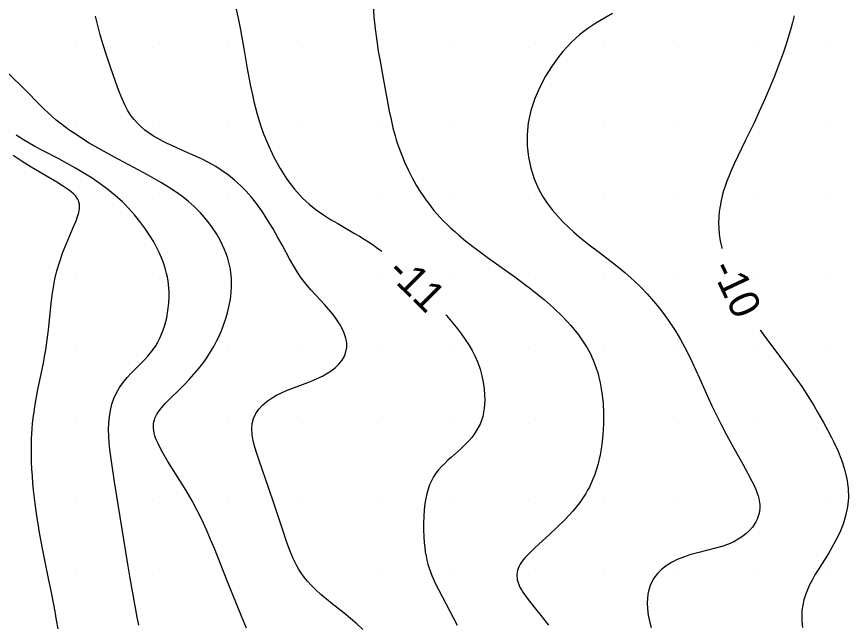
# Model space of a CAD drawing. Extents: x 2602990 to 2605851, y 618069 to 619180.
# Drawn here: x 2604456 to 2604511.3, y 618286.7 to 618327.1 of the extents above; entities that cross this region are included whole.
import ezdxf

# ---------------------------------------------------------------- set-up
doc = ezdxf.new("R2010")
doc.units = 0
for name, color, linetype in [('Default', 7, 'Continuous'), ('DTM Contours Minor', 7, 'Continuous'), ('DTM Contours Minor Text', 7, 'Continuous'), ('Exist DTM Scan Elevation Point', 7, 'Continuous')]:
    doc.layers.add(name, color=color, linetype=linetype)

# ---------------------------------------------------------------- blocks, each defined once
blk = doc.blocks.new('POINT_DISPLAY')
at = {"layer": 'Default'}
blk.add_line((0, 0), (0, 0), dxfattribs=at)

msp = doc.modelspace()

# ---------------------------------------------------------------- linework, layer by layer
at = {"layer": 'DTM Contours Minor'}
for points in [[(2604470.555, 618327.734), (2604470.718, 618326.954), (2604470.87, 618326.174), (2604471.122, 618324.792), (2604471.332, 618323.598), (2604471.44, 618323.01), (2604471.553, 618322.426), (2604471.675, 618321.846), (2604471.772, 618321.418), (2604471.878, 618320.99), (2604471.993, 618320.563), (2604472.119, 618320.135), (2604472.258, 618319.707), (2604472.411, 618319.276), (2604472.729, 618318.494), (2604473.096, 618317.719), (2604473.51, 618316.967), (2604473.967, 618316.253), (2604474.465, 618315.592), (2604475, 618315), (2604475.45, 618314.585), (2604475.916, 618314.216), (2604476.39, 618313.884), (2604476.866, 618313.583), (2604477.338, 618313.305), (2604478.464, 618312.657), (2604478.783, 618312.467), (2604479.092, 618312.276), (2604479.392, 618312.083), (2604479.683, 618311.886), (2604479.914, 618311.722), (2604480.141, 618311.553), (2604480.259, 618311.462)], [(2604479.691, 618327.821), (2604479.733, 618327.035), (2604479.818, 618326.241), (2604479.929, 618325.451), (2604480.036, 618324.768), (2604480.148, 618324.102), (2604480.375, 618322.828), (2604480.767, 618320.766), (2604480.883, 618320.208), (2604481.01, 618319.667), (2604481.153, 618319.137), (2604481.231, 618318.874), (2604481.315, 618318.612), (2604481.405, 618318.349), (2604481.596, 618317.841), (2604481.808, 618317.333), (2604482.041, 618316.831), (2604482.293, 618316.337), (2604482.562, 618315.856), (2604482.846, 618315.392), (2604483.013, 618315.139), (2604483.184, 618314.893), (2604483.36, 618314.652), (2604483.542, 618314.416), (2604483.73, 618314.185), (2604483.924, 618313.959), (2604484.143, 618313.715), (2604484.371, 618313.475), (2604484.608, 618313.238), (2604484.854, 618313.004), (2604485.11, 618312.772), (2604485.377, 618312.54), (2604485.839, 618312.16), (2604486.326, 618311.78), (2604486.834, 618311.399), (2604487.358, 618311.018), (2604489.096, 618309.776), (2604489.758, 618309.29), (2604490.089, 618309.039), (2604490.42, 618308.781), (2604491.056, 618308.262), (2604491.679, 618307.714), (2604492.277, 618307.138), (2604492.836, 618306.536), (2604493.344, 618305.907), (2604493.789, 618305.255), (2604493.907, 618305.055), (2604494.019, 618304.854), (2604494.124, 618304.649), (2604494.223, 618304.443), (2604494.315, 618304.233), (2604494.401, 618304.021), (2604494.614, 618303.389), (2604494.777, 618302.737), (2604494.894, 618302.067), (2604494.968, 618301.385), (2604495.002, 618300.695), (2604495, 618300), (2604494.964, 618299.306), (2604494.891, 618298.617), (2604494.778, 618297.939), (2604494.622, 618297.278), (2604494.419, 618296.637), (2604494.165, 618296.024), (2604494.058, 618295.806), (2604493.944, 618295.592), (2604493.823, 618295.383), (2604493.695, 618295.177), (2604493.56, 618294.974), (2604493.418, 618294.776), (2604492.955, 618294.199), (2604492.453, 618293.653), (2604491.93, 618293.138), (2604491.409, 618292.655), (2604490.45, 618291.786), (2604490.095, 618291.445), (2604489.938, 618291.282), (2604489.796, 618291.124), (2604489.668, 618290.97), (2604489.558, 618290.819), (2604489.468, 618290.679), (2604489.394, 618290.54), (2604489.335, 618290.403), (2604489.29, 618290.268), (2604489.26, 618290.133), (2604489.245, 618289.999), (2604489.243, 618289.878), (2604489.252, 618289.757), (2604489.272, 618289.636), (2604489.302, 618289.515), (2604489.343, 618289.393), (2604489.393, 618289.269), (2604489.464, 618289.121), (2604489.548, 618288.97), (2604489.643, 618288.817), (2604489.748, 618288.66), (2604489.986, 618288.336), (2604490.4, 618287.816), (2604490.859, 618287.251), (2604491.098, 618286.95), (2604491.339, 618286.637)], [(2604479.01, 618286.336), (2604478.609, 618286.718), (2604478.191, 618287.078), (2604477.766, 618287.421), (2604476.968, 618288.053), (2604476.587, 618288.36), (2604476.224, 618288.666), (2604475.882, 618288.973), (2604475.566, 618289.284), (2604475.326, 618289.549), (2604475.105, 618289.822), (2604474.926, 618290.074), (2604474.759, 618290.339), (2604474.63, 618290.567), (2604474.447, 618290.93), (2604474.388, 618291.057), (2604474.158, 618291.6), (2604473.939, 618292.184), (2604473.727, 618292.799), (2604473.102, 618294.735), (2604472.772, 618295.717), (2604472.13, 618297.566), (2604471.975, 618298.024), (2604471.838, 618298.463), (2604471.728, 618298.882), (2604471.655, 618299.282), (2604471.627, 618299.662), (2604471.655, 618300.022), (2604471.744, 618300.362), (2604471.893, 618300.68), (2604472.095, 618300.977), (2604472.347, 618301.252), (2604472.643, 618301.504), (2604472.977, 618301.733), (2604473.281, 618301.905), (2604473.604, 618302.064), (2604473.941, 618302.213), (2604474.29, 618302.354), (2604475.345, 618302.755), (2604475.684, 618302.89), (2604476.013, 618303.031), (2604476.327, 618303.18), (2604476.623, 618303.341), (2604476.897, 618303.515), (2604477.179, 618303.734), (2604477.422, 618303.972), (2604477.624, 618304.228), (2604477.78, 618304.499), (2604477.885, 618304.784), (2604477.938, 618305.08), (2604477.934, 618305.387), (2604477.879, 618305.7), (2604477.776, 618306.018), (2604477.633, 618306.338), (2604477.454, 618306.656), (2604477.246, 618306.97), (2604477.007, 618307.287), (2604476.748, 618307.598), (2604476.478, 618307.902), (2604475.552, 618308.903), (2604475.235, 618309.273), (2604475.039, 618309.523), (2604474.855, 618309.778), (2604474.679, 618310.042), (2604474.417, 618310.475), (2604474.14, 618310.968), (2604473.67, 618311.839), (2604473.37, 618312.385), (2604473.048, 618312.949), (2604472.703, 618313.519), (2604472.332, 618314.084), (2604471.936, 618314.632), (2604471.599, 618315.052), (2604471.245, 618315.453), (2604470.874, 618315.831), (2604470.488, 618316.187), (2604470.087, 618316.516), (2604469.671, 618316.819), (2604469.235, 618317.097), (2604468.788, 618317.349), (2604468.336, 618317.58), (2604467.882, 618317.794), (2604466.986, 618318.189), (2604466.32, 618318.484), (2604466, 618318.633), (2604465.69, 618318.786), (2604465.391, 618318.946), (2604465.104, 618319.114), (2604464.81, 618319.306), (2604464.532, 618319.511), (2604464.271, 618319.731), (2604464.028, 618319.966), (2604463.804, 618320.219), (2604463.598, 618320.49), (2604463.38, 618320.834), (2604463.185, 618321.203), (2604463.007, 618321.594), (2604462.841, 618322.003), (2604462.684, 618322.428), (2604462.262, 618323.632), (2604461.996, 618324.427), (2604461.737, 618325.251), (2604461.563, 618325.85), (2604461.401, 618326.46), (2604461.255, 618327.075)], [(2604495.587, 618327.267), (2604494.753, 618326.778), (2604494.489, 618326.615), (2604494.224, 618326.443), (2604493.957, 618326.26), (2604493.691, 618326.063), (2604493.409, 618325.836), (2604493.129, 618325.591), (2604492.852, 618325.327), (2604492.578, 618325.044), (2604492.307, 618324.739), (2604492.04, 618324.413), (2604491.582, 618323.787), (2604491.153, 618323.103), (2604490.765, 618322.372), (2604490.435, 618321.604), (2604490.175, 618320.81), (2604490, 618320), (2604489.922, 618319.228), (2604489.928, 618318.461), (2604490.013, 618317.707), (2604490.17, 618316.976), (2604490.394, 618316.278), (2604490.68, 618315.62), (2604490.953, 618315.124), (2604491.256, 618314.658), (2604491.585, 618314.222), (2604491.934, 618313.812), (2604492.297, 618313.427), (2604492.668, 618313.065), (2604493.013, 618312.75), (2604493.359, 618312.45), (2604493.704, 618312.165), (2604494.048, 618311.892), (2604494.724, 618311.375), (2604495.622, 618310.698), (2604496.006, 618310.395), (2604496.42, 618310.051), (2604496.834, 618309.686), (2604497.041, 618309.493), (2604497.469, 618309.074), (2604497.894, 618308.629), (2604498.311, 618308.161), (2604498.715, 618307.676), (2604499.099, 618307.178), (2604499.459, 618306.672), (2604499.634, 618306.408), (2604499.802, 618306.142), (2604499.963, 618305.874), (2604500.119, 618305.603), (2604500.27, 618305.329), (2604500.534, 618304.821), (2604500.88, 618304.108), (2604501.371, 618303.037), (2604501.916, 618301.831), (2604502.204, 618301.209), (2604502.504, 618300.581), (2604502.818, 618299.953), (2604503.179, 618299.268), (2604503.547, 618298.596), (2604504.257, 618297.324), (2604504.575, 618296.741), (2604504.854, 618296.203), (2604504.957, 618295.992), (2604505.05, 618295.789), (2604505.133, 618295.594), (2604505.205, 618295.407), (2604505.265, 618295.227), (2604505.313, 618295.053), (2604505.343, 618294.911), (2604505.365, 618294.773), (2604505.378, 618294.638), (2604505.382, 618294.505), (2604505.378, 618294.374), (2604505.365, 618294.245), (2604505.332, 618294.054), (2604505.28, 618293.866), (2604505.21, 618293.681), (2604505.123, 618293.5), (2604505.017, 618293.322), (2604504.893, 618293.149), (2604504.703, 618292.929), (2604504.483, 618292.718), (2604504.233, 618292.52), (2604503.954, 618292.337), (2604503.647, 618292.169), (2604503.313, 618292.02), (2604502.851, 618291.859), (2604502.357, 618291.719), (2604501.325, 618291.462), (2604500.811, 618291.322), (2604500.314, 618291.159), (2604499.902, 618290.99), (2604499.517, 618290.795), (2604499.164, 618290.574), (2604498.848, 618290.328), (2604498.575, 618290.058), (2604498.348, 618289.762), (2604498.206, 618289.515), (2604498.094, 618289.255), (2604498.01, 618288.982), (2604497.952, 618288.699), (2604497.919, 618288.406), (2604497.907, 618288.105), (2604497.923, 618287.706), (2604497.972, 618287.3), (2604498.054, 618286.89), (2604498.168, 618286.482)], [(2604507.676, 618327.11), (2604507.554, 618326.651), (2604507.419, 618326.172), (2604507.27, 618325.674), (2604507.105, 618325.158), (2604506.925, 618324.624), (2604506.65, 618323.866), (2604506.349, 618323.088), (2604506.027, 618322.301), (2604505.691, 618321.516), (2604505.347, 618320.746), (2604505, 618320), (2604504.441, 618318.847), (2604503.92, 618317.776), (2604503.682, 618317.266), (2604503.462, 618316.771), (2604503.325, 618316.441), (2604503.199, 618316.115), (2604503.085, 618315.793), (2604502.982, 618315.474), (2604502.892, 618315.157), (2604502.815, 618314.839), (2604502.742, 618314.473), (2604502.689, 618314.105), (2604502.655, 618313.734), (2604502.643, 618313.362), (2604502.653, 618312.986), (2604502.685, 618312.606), (2604502.753, 618312.158), (2604502.851, 618311.705), (2604502.863, 618311.661)], [(2604471.267, 618286.425), (2604470.953, 618287.223), (2604470.035, 618289.469), (2604469.143, 618291.719), (2604468.891, 618292.331), (2604468.619, 618292.96), (2604468.326, 618293.602), (2604468.008, 618294.247), (2604467.665, 618294.89), (2604467.264, 618295.578), (2604466.849, 618296.247), (2604466.052, 618297.509), (2604465.709, 618298.087), (2604465.427, 618298.622), (2604465.336, 618298.824), (2604465.258, 618299.018), (2604465.194, 618299.204), (2604465.145, 618299.384), (2604465.112, 618299.558), (2604465.094, 618299.726), (2604465.091, 618299.818), (2604465.093, 618299.908), (2604465.101, 618299.997), (2604465.114, 618300.084), (2604465.131, 618300.171), (2604465.154, 618300.256), (2604465.184, 618300.345), (2604465.219, 618300.432), (2604465.305, 618300.606), (2604465.411, 618300.78), (2604465.626, 618301.067), (2604465.884, 618301.359), (2604466.176, 618301.658), (2604466.818, 618302.282), (2604467.15, 618302.612), (2604467.469, 618302.946), (2604467.78, 618303.294), (2604468.08, 618303.652), (2604468.366, 618304.019), (2604468.636, 618304.394), (2604468.887, 618304.776), (2604469.1, 618305.133), (2604469.295, 618305.494), (2604469.473, 618305.861), (2604469.636, 618306.237), (2604469.782, 618306.617), (2604469.91, 618307.002), (2604470.021, 618307.388), (2604470.113, 618307.776), (2604470.187, 618308.165), (2604470.232, 618308.471), (2604470.264, 618308.778), (2604470.282, 618309.084), (2604470.285, 618309.39), (2604470.273, 618309.697), (2604470.245, 618310.004), (2604470.205, 618310.273), (2604470.153, 618310.543), (2604470.086, 618310.813), (2604470.005, 618311.084), (2604469.911, 618311.357), (2604469.802, 618311.63), (2604469.571, 618312.122), (2604469.296, 618312.612), (2604468.979, 618313.095), (2604468.622, 618313.565), (2604468.229, 618314.017), (2604467.801, 618314.444), (2604467.401, 618314.794), (2604466.98, 618315.124), (2604466.541, 618315.436), (2604466.089, 618315.732), (2604465.627, 618316.015), (2604465.158, 618316.287), (2604464.703, 618316.541), (2604463.794, 618317.031), (2604462.455, 618317.74), (2604461.626, 618318.196), (2604461.225, 618318.426), (2604460.834, 618318.657), (2604460.453, 618318.891), (2604460.083, 618319.127), (2604459.776, 618319.331), (2604459.477, 618319.538), (2604459.187, 618319.749), (2604458.906, 618319.965), (2604458.634, 618320.185), (2604458.37, 618320.41), (2604458.095, 618320.66), (2604457.828, 618320.915), (2604457.312, 618321.434), (2604456.805, 618321.95), (2604456.273, 618322.474), (2604454.595, 618324.07)], [(2604464.118, 618286.622), (2604464.023, 618287.172), (2604463.546, 618289.754), (2604463.386, 618290.692), (2604462.512, 618296.157), (2604462.329, 618297.379), (2604462.265, 618297.836), (2604462.208, 618298.29), (2604462.162, 618298.74), (2604462.131, 618299.184), (2604462.119, 618299.621), (2604462.131, 618300.049), (2604462.171, 618300.48), (2604462.241, 618300.898), (2604462.341, 618301.302), (2604462.473, 618301.69), (2604462.638, 618302.059), (2604462.835, 618302.409), (2604463.076, 618302.751), (2604463.345, 618303.074), (2604463.633, 618303.383), (2604464.23, 618303.979), (2604464.52, 618304.276), (2604464.719, 618304.494), (2604464.907, 618304.717), (2604465.084, 618304.948), (2604465.243, 618305.182), (2604465.389, 618305.428), (2604465.523, 618305.685), (2604465.707, 618306.114), (2604465.858, 618306.568), (2604465.977, 618307.042), (2604466.062, 618307.528), (2604466.114, 618308.022), (2604466.133, 618308.516), (2604466.129, 618308.765), (2604466.117, 618309.012), (2604466.095, 618309.258), (2604466.064, 618309.503), (2604466.022, 618309.747), (2604465.971, 618309.99), (2604465.878, 618310.341), (2604465.764, 618310.691), (2604465.629, 618311.04), (2604465.475, 618311.39), (2604465.302, 618311.74), (2604465.11, 618312.09), (2604464.836, 618312.546), (2604464.532, 618313.001), (2604464.199, 618313.452), (2604463.838, 618313.895), (2604463.447, 618314.327), (2604463.029, 618314.745), (2604462.561, 618315.166), (2604462.067, 618315.567), (2604461.551, 618315.95), (2604461.019, 618316.315), (2604460.475, 618316.66), (2604459.924, 618316.988), (2604459.362, 618317.302), (2604458.804, 618317.6), (2604457.722, 618318.164), (2604457.212, 618318.436), (2604456.729, 618318.706), (2604456.47, 618318.859), (2604456.221, 618319.014), (2604455.983, 618319.171)], [(2604458.758, 618286.388), (2604458.663, 618286.961), (2604458.56, 618287.538), (2604458.34, 618288.694), (2604458.107, 618289.842), (2604457.715, 618291.726), (2604457.625, 618292.188), (2604457.54, 618292.647), (2604457.469, 618293.064), (2604457.342, 618293.891), (2604457.234, 618294.713), (2604457.135, 618295.595), (2604457.09, 618296.066), (2604457.052, 618296.534), (2604457.021, 618297), (2604456.999, 618297.461), (2604456.986, 618297.919), (2604456.983, 618298.275), (2604456.987, 618298.629), (2604456.997, 618298.98), (2604457.014, 618299.329), (2604457.038, 618299.677), (2604457.069, 618300.024), (2604457.11, 618300.401), (2604457.16, 618300.779), (2604457.217, 618301.156), (2604457.28, 618301.534), (2604457.423, 618302.291), (2604457.781, 618304.031), (2604457.865, 618304.474), (2604457.941, 618304.92), (2604458.036, 618305.579), (2604458.117, 618306.251), (2604458.297, 618308), (2604458.363, 618308.54), (2604458.444, 618309.081), (2604458.546, 618309.622), (2604458.674, 618310.159), (2604458.864, 618310.787), (2604459.083, 618311.397), (2604459.317, 618311.982), (2604459.767, 618313.039), (2604459.954, 618313.495), (2604460.059, 618313.784), (2604460.102, 618313.918), (2604460.137, 618314.046), (2604460.163, 618314.169), (2604460.181, 618314.286), (2604460.19, 618314.404), (2604460.187, 618314.518), (2604460.173, 618314.627), (2604460.148, 618314.733), (2604460.112, 618314.835), (2604460.063, 618314.934), (2604460.02, 618315.004), (2604459.971, 618315.073), (2604459.916, 618315.142), (2604459.787, 618315.278), (2604459.631, 618315.416), (2604459.448, 618315.557), (2604459.129, 618315.777), (2604458.666, 618316.065), (2604456.979, 618317.056), (2604456.376, 618317.431), (2604455.78, 618317.828)], [(2604484.521, 618307.25), (2604484.573, 618307.191), (2604485.009, 618306.671), (2604485.293, 618306.315), (2604485.563, 618305.96), (2604485.817, 618305.604), (2604486.05, 618305.246), (2604486.262, 618304.886), (2604486.45, 618304.522), (2604486.64, 618304.083), (2604486.794, 618303.641), (2604486.915, 618303.199), (2604487.004, 618302.761), (2604487.064, 618302.33), (2604487.096, 618301.911), (2604487.103, 618301.608), (2604487.096, 618301.313), (2604487.072, 618301.027), (2604487.03, 618300.75), (2604486.97, 618300.483), (2604486.891, 618300.226), (2604486.794, 618299.985), (2604486.678, 618299.753), (2604486.546, 618299.529), (2604486.399, 618299.314), (2604486.239, 618299.105), (2604486.066, 618298.903), (2604485.884, 618298.707), (2604485.694, 618298.516), (2604485.497, 618298.328), (2604484.889, 618297.781), (2604484.666, 618297.581), (2604484.449, 618297.379), (2604484.24, 618297.17), (2604484.044, 618296.954), (2604483.863, 618296.727), (2604483.701, 618296.485), (2604483.56, 618296.225), (2604483.439, 618295.95), (2604483.338, 618295.659), (2604483.254, 618295.353), (2604483.186, 618295.035), (2604483.131, 618294.705), (2604483.082, 618294.283), (2604483.051, 618293.849), (2604483.036, 618293.409), (2604483.038, 618292.967), (2604483.055, 618292.529), (2604483.087, 618292.101), (2604483.119, 618291.8), (2604483.158, 618291.507), (2604483.206, 618291.221), (2604483.263, 618290.943), (2604483.33, 618290.674), (2604483.408, 618290.412), (2604483.494, 618290.166), (2604483.589, 618289.926), (2604483.692, 618289.691), (2604483.801, 618289.459), (2604484.033, 618289), (2604485.265, 618286.639)], [(2604505.404, 618306.254), (2604505.431, 618306.213), (2604505.647, 618305.901), (2604506.087, 618305.291), (2604506.842, 618304.292), (2604507.371, 618303.593), (2604507.632, 618303.24), (2604507.888, 618302.881), (2604508.166, 618302.475), (2604508.438, 618302.062), (2604508.705, 618301.642), (2604508.966, 618301.215), (2604509.223, 618300.783), (2604509.616, 618300.099), (2604509.892, 618299.601), (2604510.158, 618299.089), (2604510.287, 618298.827), (2604510.559, 618298.229), (2604510.802, 618297.612), (2604511.005, 618296.983), (2604511.158, 618296.347), (2604511.249, 618295.71), (2604511.268, 618295.078), (2604511.211, 618294.482), (2604511.088, 618293.901), (2604510.912, 618293.337), (2604510.693, 618292.795), (2604510.444, 618292.278), (2604510.175, 618291.79), (2604509.939, 618291.399), (2604509.254, 618290.316), (2604509.047, 618289.969), (2604508.853, 618289.619), (2604508.693, 618289.3), (2604508.549, 618288.975), (2604508.423, 618288.645), (2604508.318, 618288.308), (2604508.239, 618287.965), (2604508.187, 618287.615), (2604508.167, 618287.244), (2604508.18, 618286.868), (2604508.227, 618286.487)]]:
    msp.add_lwpolyline(points, dxfattribs=at)

# ---------------------------------------------------------------- block references
at = {"layer": 'Exist DTM Scan Elevation Point', "xscale": 1.3123333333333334, "yscale": 1.3123333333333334}
for p in [(2604460, 618325), (2604465, 618325), (2604470, 618325), (2604475, 618325), (2604480, 618325), (2604485, 618325), (2604490, 618325), (2604495, 618325), (2604500, 618325), (2604505, 618325), (2604510, 618325), (2604460, 618320), (2604465, 618320), (2604470, 618320), (2604475, 618320), (2604480, 618320), (2604485, 618320), (2604490, 618320), (2604495, 618320), (2604500, 618320), (2604505, 618320), (2604510, 618320), (2604460, 618315), (2604465, 618315), (2604470, 618315), (2604475, 618315), (2604480, 618315), (2604485, 618315), (2604490, 618315), (2604495, 618315), (2604500, 618315), (2604505, 618315), (2604510, 618315), (2604460, 618310), (2604465, 618310), (2604470, 618310), (2604475, 618310), (2604480, 618310), (2604485, 618310), (2604490, 618310), (2604495, 618310), (2604500, 618310), (2604505, 618310), (2604510, 618310), (2604460, 618305), (2604465, 618305), (2604470, 618305), (2604475, 618305), (2604480, 618305), (2604485, 618305), (2604490, 618305), (2604495, 618305), (2604500, 618305), (2604505, 618305), (2604510, 618305), (2604460, 618300), (2604465, 618300), (2604470, 618300), (2604475, 618300), (2604480, 618300), (2604485, 618300), (2604490, 618300), (2604495, 618300), (2604500, 618300), (2604505, 618300), (2604510, 618300), (2604460, 618295), (2604465, 618295), (2604470, 618295), (2604475, 618295), (2604480, 618295), (2604485, 618295), (2604490, 618295), (2604495, 618295), (2604500, 618295), (2604505, 618295), (2604510, 618295), (2604460, 618290), (2604465, 618290), (2604470, 618290), (2604475, 618290), (2604480, 618290), (2604485, 618290), (2604490, 618290), (2604495, 618290), (2604500, 618290), (2604505, 618290), (2604510, 618290)]:
    msp.add_blockref('POINT_DISPLAY', p, dxfattribs=at)

# ---------------------------------------------------------------- texts
at = {"layer": 'DTM Contours Minor Text'}
for s, rotation, p in [('-11', 315.343, (2604480.507, 618309.983)), ('-10', 295.1709, (2604502.115, 618310.35))]:
    msp.add_text(s, height=2, rotation=rotation, dxfattribs=at).set_placement(p)

doc.saveas('drawing.dxf')
